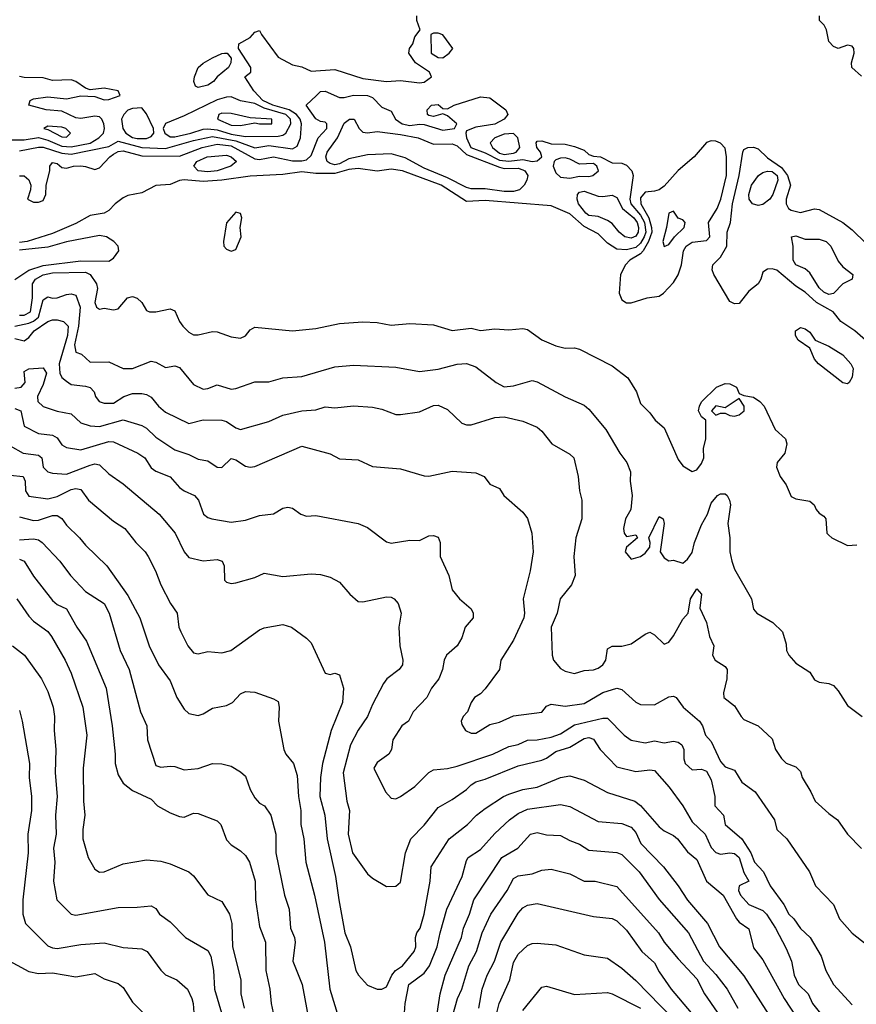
# Model space of a CAD drawing. Header units: metres. Extents: x -46681 to -43747, y -240911 to -237677.
# Tile 395 of 656: x -44111 to -44022, y -240660 to -240555. Entities that reach past the tile are written whole.
import ezdxf

# ---------------------------------------------------------------- set-up
doc = ezdxf.new("R2010")
doc.units = ezdxf.units.M
doc.layers.add('CONTOUR_INDEX', color=1, linetype='Continuous')
doc.layers.add('CONTOUR_INTER', color=3, linetype='Continuous')

msp = doc.modelspace()

# ---------------------------------------------------------------- linework, layer by layer
at = {"layer": 'CONTOUR_INDEX'}
for points, elevation in [([(-44021.6, -240561.46), (-44022.64, -240560.52), (-44022.67, -240560.02), (-44022.39, -240559.02), (-44022.41, -240558.52), (-44022.6, -240558.26), (-44023.1, -240558.14), (-44024.1, -240558.52), (-44024.6, -240558.31), (-44025.1, -240557.77), (-44025.34, -240556.52), (-44025.59, -240556.02), (-44026.06, -240555.52), (-44026.07, -240555.02)], 80), ([(-44079.53, -240563.52), (-44079.1, -240563.09), (-44078.6, -240563.03), (-44077.1, -240563.71), (-44076.6, -240563.72), (-44075.6, -240563.47), (-44074.1, -240563.51), (-44073.6, -240563.73), (-44072.6, -240564.74), (-44071.6, -240565.17), (-44071.13, -240566.02), (-44070.44, -240566.52), (-44069.6, -240566.71), (-44068.6, -240566.55), (-44068.1, -240566.59), (-44066.1, -240567.18), (-44064.88, -240567.02), (-44064.62, -240566.52), (-44065.6, -240565.66), (-44066.1, -240565.44), (-44067.1, -240565.72), (-44067.6, -240565.64), (-44067.74, -240565.52), (-44067.77, -240565.02), (-44067.3, -240564.52), (-44066.6, -240564.45), (-44066.1, -240564.87), (-44065.6, -240564.92), (-44064.92, -240564.52), (-44062.1, -240563.64), (-44061.1, -240563.76), (-44059.42, -240565.02), (-44059.19, -240565.52), (-44059.58, -240566.02), (-44060.6, -240566.54), (-44062.6, -240566.86), (-44063.6, -240567.27), (-44063.68, -240567.52), (-44063.61, -240568.02), (-44063.14, -240569.02), (-44061.6, -240569.6), (-44060.1, -240570.39), (-44059.1, -240570.5), (-44057.6, -240570.31), (-44056.6, -240570.52), (-44056.1, -240570.45), (-44055.58, -240570.02), (-44055.73, -240569.52), (-44056.12, -240569.02), (-44056.19, -240568.52), (-44056.1, -240568.37), (-44055.6, -240568.33), (-44054.6, -240568.64), (-44053.1, -240568.69), (-44052.1, -240568.92), (-44051.1, -240569.33), (-44050.6, -240569.79), (-44050.1, -240569.97), (-44049.36, -240570.02), (-44048.1, -240570.66), (-44047.1, -240570.69), (-44046.6, -240570.91), (-44046.03, -240571.52), (-44045.88, -240572.02), (-44046.22, -240574.52), (-44046.14, -240575.02), (-44045.1, -240576.23), (-44044.67, -240577.02), (-44044.55, -240578.02), (-44044.71, -240578.52), (-44045.1, -240579.21), (-44045.6, -240579.65), (-44046.6, -240579.9), (-44047.6, -240579.85), (-44048.6, -240579.22), (-44049.6, -240578.2), (-44051.1, -240577.44), (-44052.6, -240576.08), (-44054.6, -240575.25), (-44061.6, -240574.68), (-44063.6, -240574.79), (-44066.29, -240573.02), (-44070.39, -240571.52), (-44071.6, -240571.35), (-44073.1, -240571.56), (-44075.1, -240571.26), (-44076.1, -240571.37), (-44077.6, -240571.8), (-44079.6, -240571.79), (-44081.1, -240571.63), (-44083.1, -240571.89), (-44086.6, -240572.07), (-44089.6, -240572.52), (-44091.6, -240572.63), (-44093.6, -240572.47), (-44094.1, -240572.55), (-44095.1, -240572.97), (-44096.6, -240573.07), (-44098.1, -240573.85), (-44099.6, -240574.14), (-44100.1, -240574.38), (-44100.93, -240575.02), (-44101.6, -240575.74), (-44102.1, -240576.03), (-44103.6, -240576.26), (-44105.1, -240577.1), (-44107.6, -240578.19), (-44110.29, -240579.02), (-44111.1, -240579.12)], 80), ([(-44111.1, -240572.03), (-44110.6, -240572.04), (-44110.1, -240572.48), (-44109.9, -240573.02), (-44109.92, -240573.52), (-44110.24, -240574.52), (-44109.6, -240574.83), (-44109.1, -240574.85), (-44108.6, -240574.67), (-44108.29, -240574.02), (-44108.27, -240573.02), (-44107.87, -240571.52), (-44107.88, -240571.02), (-44107.6, -240570.63), (-44107.1, -240570.73), (-44106.6, -240571.15), (-44106.1, -240571.22), (-44105.38, -240571.02), (-44104.6, -240570.99), (-44104.1, -240571.04), (-44103.1, -240571.37), (-44102.6, -240571.18), (-44101.49, -240570.02), (-44101.1, -240569.75), (-44100.6, -240569.46), (-44100.1, -240569.38), (-44098.1, -240569.93), (-44094.1, -240569.95), (-44091.7, -240569.02), (-44090.1, -240568.69), (-44088.6, -240568.85), (-44086.1, -240570.23), (-44085.6, -240570.32), (-44084.1, -240570.01), (-44082.1, -240570.45), (-44081.1, -240570.46), (-44080.6, -240570.33), (-44080.1, -240569.89), (-44079.35, -240568.02), (-44078.44, -240567.02), (-44078.43, -240566.52), (-44078.6, -240566.35), (-44079.1, -240566.27), (-44079.6, -240565.98), (-44080.63, -240564.52), (-44079.53, -240563.52)], 80), ([(-44021.19, -240589.52), (-44022.31, -240588.52), (-44023.8, -240587.52), (-44024.61, -240586.52), (-44026.38, -240585.52), (-44027.6, -240584.4), (-44028.6, -240583.78), (-44030.6, -240582.08), (-44031.1, -240581.93), (-44031.6, -240581.95), (-44032.1, -240582.27), (-44032.3, -240583.02), (-44032.58, -240583.52), (-44033.6, -240584.3), (-44034.6, -240585.6), (-44035.1, -240585.66), (-44035.6, -240585.4), (-44037.29, -240582.52), (-44037.47, -240582.02), (-44037.42, -240581.52), (-44036.6, -240580.7), (-44035.93, -240579.52), (-44035.89, -240578.02), (-44035.53, -240577.02), (-44035.31, -240575.02), (-44034.6, -240572.02), (-44034.23, -240569.52), (-44034.1, -240569.26), (-44033.7, -240569.02), (-44033.1, -240569.01), (-44032.6, -240569.17), (-44031.6, -240570.14), (-44030.1, -240571.16), (-44029.48, -240572.02), (-44029.15, -240573.02), (-44029.61, -240574.52), (-44029.63, -240575.02), (-44029.36, -240575.52), (-44029.1, -240575.7), (-44028.1, -240575.93), (-44026.6, -240575.54), (-44026.1, -240575.63), (-44023.6, -240576.99), (-44022.6, -240577.77), (-44021.1, -240579.24)], 80), ([(-44054.1, -240570.35), (-44054.28, -240570.52), (-44054.39, -240571.02), (-44054.1, -240571.74), (-44053.6, -240572.18), (-44052.6, -240572.3), (-44051.6, -240572.09), (-44050.6, -240572.11), (-44050.15, -240572.02), (-44049.55, -240571.52), (-44049.73, -240571.02), (-44050.1, -240570.73), (-44051.6, -240570.81), (-44052.6, -240570.26), (-44053.1, -240570.14), (-44053.6, -240570.16), (-44054.1, -240570.35)], 80), ([(-44111.1, -240586.87), (-44110.6, -240586.87), (-44109.95, -240586.52), (-44109.71, -240585.02), (-44109.72, -240583.52), (-44109.42, -240583.02), (-44108.6, -240582.58), (-44107.6, -240582.37), (-44104.1, -240582.28), (-44103.6, -240582.52), (-44102.91, -240583.52), (-44102.83, -240584.02), (-44103.08, -240585.52), (-44102.91, -240586.02), (-44102.6, -240586.23), (-44102.1, -240586.13), (-44101.1, -240586.3), (-44100.6, -240586.2), (-44099.62, -240585.02), (-44099.1, -240584.89), (-44098.6, -240585.06), (-44098.11, -240585.52), (-44097.6, -240586.35), (-44097.27, -240586.52), (-44096.6, -240586.52), (-44095.1, -240586.2), (-44094.6, -240586.38), (-44094.1, -240587.52), (-44093.75, -240588.02), (-44093.1, -240588.66), (-44092.6, -240588.94), (-44092.1, -240588.96), (-44090.6, -240588.59), (-44090.1, -240588.64), (-44088.6, -240589.16), (-44087.6, -240589.31), (-44087.1, -240589.06), (-44086.6, -240588.4), (-44086.1, -240588.12), (-44082.1, -240588.51), (-44079.6, -240588.28), (-44077.1, -240587.75), (-44074.6, -240587.58), (-44073.1, -240587.64), (-44071.6, -240587.91), (-44069.6, -240587.74), (-44067.1, -240587.9), (-44065.1, -240588.49), (-44063.1, -240588.25), (-44062.1, -240588.48), (-44060.6, -240588.32), (-44059.1, -240588.4), (-44057.6, -240588.27), (-44057.1, -240588.37), (-44055.6, -240589.49), (-44054.1, -240590.12), (-44053.1, -240590.37), (-44052.1, -240590.34), (-44051.6, -240590.47), (-44048.1, -240592.23), (-44046.43, -240593.52), (-44045.54, -240595.02), (-44045.1, -240596.23), (-44044.1, -240597.25), (-44043.54, -240598.02), (-44042.6, -240598.83), (-44041.1, -240602.2), (-44040.6, -240602.88), (-44039.6, -240603.46), (-44039.1, -240603.31), (-44038.6, -240602.63), (-44038.37, -240602.02), (-44038.4, -240601.02), (-44038.16, -240600.02), (-44038.15, -240598.02), (-44038.6, -240597.66), (-44038.93, -240597.02), (-44038.84, -240596.52), (-44038.6, -240596.07), (-44037.03, -240594.52), (-44036.1, -240594.13), (-44035.6, -240594.16), (-44034.9, -240594.52), (-44034.6, -240595.19), (-44034.1, -240595.41), (-44033.1, -240595.57), (-44032.42, -240596.02), (-44031.97, -240596.52), (-44030.8, -240599.02), (-44029.69, -240600.02), (-44029.55, -240600.52), (-44029.75, -240601.52), (-44030.59, -240602.52), (-44030.64, -240603.02), (-44030.24, -240604.02), (-44029.6, -240604.89), (-44029.1, -240606.14), (-44028.6, -240606.4), (-44027.1, -240606.64), (-44026.64, -240607.02), (-44026.43, -240607.52), (-44026.1, -240607.92), (-44025.6, -240608.24), (-44025.41, -240608.52), (-44025.28, -240610.02), (-44025.1, -240610.24), (-44024.75, -240610.52), (-44023.1, -240611.33), (-44022.1, -240611.29)], 80), ([(-44028.61, -240588.52), (-44028.1, -240588.18), (-44027.6, -240588.3), (-44027.1, -240588.66), (-44026.53, -240589.52), (-44025.1, -240590.17), (-44023.6, -240591.08), (-44022.73, -240592.02), (-44022.5, -240592.52), (-44022.6, -240593.45), (-44022.93, -240594.02), (-44023.1, -240594.16), (-44023.6, -240594.05), (-44026.17, -240592.02), (-44026.59, -240591.52), (-44027.1, -240590.37), (-44028.35, -240589.52), (-44028.64, -240589.02), (-44028.61, -240588.52)], 80), ([(-44034.6, -240595.73), (-44036.1, -240596.71), (-44037.1, -240596.5), (-44037.57, -240597.02), (-44037.1, -240597.49), (-44036.6, -240597.27), (-44036.1, -240597.26), (-44035.6, -240597.53), (-44035.1, -240597.58), (-44034.6, -240597.45), (-44034.08, -240597.02), (-44034.09, -240596.52), (-44034.6, -240595.73)], 80), ([(-44112.1, -240600.76), (-44110.71, -240601.52), (-44109.1, -240601.75), (-44108.72, -240602.02), (-44108.6, -240603.03), (-44108.11, -240603.52), (-44107.6, -240603.66), (-44106.1, -240603.77), (-44103.6, -240602.79), (-44103.1, -240602.67), (-44102.6, -240602.78), (-44101.6, -240603.74), (-44100.1, -240604.8), (-44096.25, -240608.02), (-44094.57, -240610.02), (-44093.6, -240612.02), (-44093.1, -240612.63), (-44091.6, -240612.97), (-44090.1, -240612.83), (-44089.58, -240613.02), (-44089.35, -240613.52), (-44089.33, -240615.02), (-44089.1, -240615.23), (-44088.6, -240615.38), (-44088.1, -240615.33), (-44086.1, -240614.74), (-44085.1, -240614.29), (-44083.1, -240614.65), (-44080.1, -240614.34), (-44079.1, -240614.42), (-44078.1, -240614.72), (-44077.1, -240615.25), (-44075.98, -240616.52), (-44075.1, -240617.29), (-44074.6, -240617.33), (-44072.1, -240616.81), (-44071.6, -240616.84), (-44071.28, -240617.02), (-44070.85, -240617.52), (-44070.54, -240618.52), (-44070.77, -240620.02), (-44070.68, -240622.02), (-44070.35, -240623.52), (-44070.39, -240624.02), (-44070.75, -240624.52), (-44072.05, -240625.52), (-44072.4, -240626.02), (-44073.6, -240628.24), (-44074.1, -240629.52), (-44075.1, -240630.96), (-44075.92, -240632.52), (-44076.69, -240635.52), (-44076.3, -240638.52), (-44076.02, -240639.52), (-44076.18, -240642.02), (-44075.71, -240644.02), (-44074.1, -240646.25), (-44073.6, -240646.7), (-44072.1, -240647.61), (-44071.1, -240647.55), (-44070.6, -240647.14), (-44070.07, -240644.02), (-44069.5, -240642.52), (-44068.1, -240641.06), (-44066.6, -240639.2), (-44065.1, -240638.36), (-44063.6, -240637.28), (-44063.1, -240636.77), (-44062.6, -240636.46), (-44061.6, -240636.2), (-44058.1, -240634.77), (-44055.6, -240634.17), (-44055.1, -240633.96), (-44054.1, -240633.25), (-44052.6, -240632.8), (-44051.1, -240631.87), (-44050.6, -240631.77), (-44050.1, -240631.95), (-44049.4, -240633.02), (-44047.6, -240634.87), (-44045.6, -240635.38), (-44044.1, -240635.2), (-44043.6, -240635.27), (-44042.04, -240637.02), (-44040.61, -240639.02), (-44039.6, -240640.73), (-44038.21, -240642.02), (-44037.6, -240643.44), (-44037.1, -240643.99), (-44036.6, -240644.15), (-44035.6, -240644.03), (-44035.1, -240644.09), (-44034.61, -240644.52), (-44034.1, -240646.11), (-44033.6, -240647.02), (-44034.63, -240647.52), (-44034.68, -240648.02), (-44034.47, -240648.52), (-44033.6, -240649.51), (-44032.1, -240650.13), (-44031.72, -240650.52), (-44030.74, -240652.02), (-44029.6, -240654.19), (-44029.06, -240655.52), (-44028.77, -240657.02), (-44028.29, -240658.02), (-44027.27, -240659.02), (-44026.82, -240660.02), (-44024.6, -240662.84)], 85), ([(-44111.39, -240617.02), (-44110.1, -240618.86), (-44109.6, -240619.39), (-44108.1, -240620.5), (-44107.7, -240621.02), (-44106.26, -240623.52), (-44105.6, -240624.92), (-44104.37, -240628.52), (-44103.95, -240631.52), (-44104.32, -240635.02), (-44104.3, -240638.52), (-44104.16, -240640.02), (-44104.38, -240641.52), (-44104.39, -240642.52), (-44103.8, -240644.52), (-44103.1, -240645.74), (-44102.6, -240646.07), (-44102.1, -240646.02), (-44100.1, -240645.2), (-44097.6, -240644.77), (-44096.1, -240644.89), (-44095.1, -240645.17), (-44093.11, -240646.02), (-44092.6, -240646.45), (-44091.1, -240648.49), (-44089.6, -240649.18), (-44088.79, -240650.52), (-44088.53, -240651.52), (-44088.46, -240654.02), (-44087.57, -240657.52), (-44087.59, -240659.02), (-44087.24, -240660.52)], 90), ([(-44062.29, -240660.52), (-44061.94, -240658.52), (-44061.41, -240657.02), (-44060.62, -240655.52), (-44059.94, -240653.52), (-44058.1, -240650.43), (-44057.6, -240649.88), (-44057.1, -240649.57), (-44056.1, -240649.42), (-44050.1, -240650.8), (-44048.1, -240651), (-44047.6, -240651.25), (-44046.6, -240652.23), (-44044.95, -240654.52), (-44043.6, -240655.7), (-44043.1, -240656.67), (-44041.85, -240658.52), (-44039.72, -240661.02)], 90)]:
    msp.add_lwpolyline(points, dxfattribs=dict(at, elevation=elevation))
at = {"layer": 'CONTOUR_INTER'}
for points, elevation in [([(-44111.1, -240569.4), (-44109.1, -240568.99), (-44108.6, -240569.01), (-44106.6, -240569.62), (-44105.6, -240569.75), (-44101.6, -240568.94), (-44100.6, -240568.37), (-44098.1, -240569.03), (-44095.6, -240569.13), (-44092.6, -240568.29), (-44090.6, -240567.88), (-44088.1, -240568.32), (-44086.1, -240569.08), (-44084.6, -240568.83), (-44082.1, -240569.19), (-44081.6, -240568.89), (-44081.25, -240568.02), (-44081.14, -240566.52), (-44081.29, -240566.02), (-44081.66, -240565.52), (-44082.44, -240565.02), (-44084.19, -240564.52), (-44085.25, -240564.02), (-44086.2, -240563.02), (-44087.16, -240561.52), (-44086.51, -240561.02), (-44086.53, -240560.52), (-44087.81, -240558.52), (-44087.79, -240558.02), (-44086.6, -240557.34), (-44086.1, -240556.76), (-44085.6, -240556.6), (-44085.4, -240557.02), (-44083.6, -240559.43), (-44082.1, -240560.25), (-44081.1, -240560.46), (-44080.1, -240560.91), (-44077.6, -240560.73), (-44074.6, -240561.71), (-44072.1, -240562.01), (-44070.6, -240561.9), (-44068.6, -240562.14), (-44068.1, -240562.09), (-44067.32, -240561.52), (-44067.52, -240561.02), (-44069.03, -240560.02), (-44069.72, -240559.02), (-44069.66, -240558.52), (-44069.31, -240558.02), (-44069.1, -240557.28), (-44068.52, -240556.52), (-44068.88, -240555.52), (-44068.87, -240555.02)], 79), ([(-44067.1, -240556.89), (-44067.4, -240557.02), (-44067.36, -240559.02), (-44066.6, -240559.46), (-44066.1, -240559.51), (-44065.44, -240559.02), (-44065.04, -240558.52), (-44066.1, -240557.04), (-44066.6, -240556.87), (-44067.1, -240556.89)], 79), ([(-44089.3, -240559.02), (-44089.02, -240559.02), (-44088.62, -240559.52), (-44088.66, -240560.02), (-44088.88, -240560.52), (-44090.1, -240561.51), (-44090.5, -240562.02), (-44091.1, -240562.39), (-44092.1, -240562.64), (-44092.39, -240562.52), (-44092.57, -240562.02), (-44092.51, -240561.52), (-44092.1, -240560.52), (-44091.6, -240560.07), (-44090.6, -240559.5), (-44089.6, -240559.04), (-44089.3, -240559.02)], 79), ([(-44112.1, -240568.23), (-44110.6, -240568.22), (-44109.1, -240567.98), (-44108.1, -240568.24), (-44106.6, -240568.9), (-44105.6, -240568.95), (-44103.6, -240568.56), (-44102.66, -240568.02), (-44102.16, -240567.52), (-44102.08, -240567.02), (-44102.13, -240566.52), (-44102.37, -240566.02), (-44102.6, -240565.78), (-44103.1, -240565.7), (-44104.6, -240565.96), (-44105.1, -240565.87), (-44106.6, -240565.17), (-44108.26, -240565.02), (-44110.13, -240564.52), (-44109.98, -240564.02), (-44109.6, -240563.86), (-44108.1, -240563.63), (-44106.1, -240563.85), (-44104.6, -240563.53), (-44103.1, -240563.6), (-44102.1, -240563.95), (-44101.6, -240563.94), (-44100.41, -240563.52), (-44100.6, -240563), (-44102.1, -240562.74), (-44103.6, -240562.89), (-44104.1, -240562.74), (-44105.1, -240562.01), (-44105.6, -240561.84), (-44107.6, -240561.9), (-44108.6, -240561.62), (-44110.6, -240561.58), (-44111.1, -240561.47)], 78), ([(-44090.1, -240563.97), (-44093.6, -240565.67), (-44095.6, -240566.47), (-44095.84, -240567.02), (-44095.67, -240567.52), (-44095.1, -240567.89), (-44094.6, -240567.89), (-44092.88, -240567.52), (-44091.6, -240567.08), (-44091.1, -240567.06), (-44090.1, -240567.15), (-44088.6, -240567.6), (-44087.1, -240567.86), (-44083.6, -240567.82), (-44083.1, -240567.73), (-44082.78, -240567.52), (-44082.27, -240566.52), (-44082.29, -240566.02), (-44082.78, -240565.52), (-44085.1, -240564.85), (-44086.1, -240564.34), (-44087.6, -240564.07), (-44088.6, -240563.65), (-44089.1, -240563.67), (-44090.1, -240563.97)], 78), ([(-44099.1, -240564.88), (-44099.6, -240565.07), (-44100.03, -240565.52), (-44100.25, -240566.02), (-44100.13, -240567.02), (-44099.82, -240567.52), (-44099.1, -240567.96), (-44098.6, -240568.07), (-44097.6, -240568.06), (-44097.1, -240567.87), (-44096.82, -240567.52), (-44096.85, -240567.02), (-44097.6, -240565.47), (-44098.1, -240564.83), (-44099.1, -240564.88)], 78), ([(-44089.6, -240565.39), (-44089.92, -240565.52), (-44090.07, -240566.02), (-44088.6, -240566.65), (-44087.6, -240566.7), (-44086.1, -240566.42), (-44085.6, -240566.53), (-44084.27, -240566.52), (-44084.3, -240566.02), (-44086.6, -240565.87), (-44088.6, -240565.41), (-44089.6, -240565.39)], 77), ([(-44076.02, -240566.02), (-44075.54, -240566.02), (-44075.01, -240567.02), (-44074.6, -240567.39), (-44074.1, -240567.48), (-44073.1, -240567.32), (-44070.6, -240567.66), (-44068.73, -240568.02), (-44067.1, -240568.68), (-44065.1, -240568.63), (-44064.6, -240568.84), (-44063.6, -240569.77), (-44060.1, -240571.14), (-44059.6, -240571.27), (-44058.1, -240571.24), (-44057.6, -240571.41), (-44057.38, -240571.52), (-44057.09, -240572.02), (-44057.19, -240572.52), (-44057.45, -240573.02), (-44057.95, -240573.52), (-44058.6, -240573.7), (-44059.6, -240573.71), (-44061.6, -240573.42), (-44063.1, -240573.41), (-44063.6, -240573.28), (-44065.6, -240572.27), (-44068.1, -240571.24), (-44070.1, -240570.12), (-44071.6, -240569.7), (-44074.1, -240569.82), (-44076.1, -240570.23), (-44077.1, -240570.78), (-44077.6, -240570.87), (-44078.1, -240570.74), (-44078.42, -240570.52), (-44078.55, -240570.02), (-44078.39, -240569.52), (-44077.3, -240568.02), (-44076.6, -240566.44), (-44076.02, -240566.02)], 81), ([(-44108.1, -240566.78), (-44108.52, -240567.02), (-44108.1, -240567.11), (-44106.6, -240567.91), (-44106.1, -240567.93), (-44105.7, -240567.52), (-44106.17, -240567.02), (-44106.6, -240566.86), (-44108.1, -240566.78)], 77), ([(-44060.6, -240568.01), (-44061.07, -240568.52), (-44060.84, -240569.02), (-44060.1, -240569.64), (-44059.6, -240569.78), (-44058.6, -240569.62), (-44058.32, -240569.52), (-44057.92, -240569.02), (-44058.14, -240568.02), (-44058.6, -240567.56), (-44059.6, -240567.62), (-44060.6, -240568.01)], 79), ([(-44038.1, -240568.5), (-44039.4, -240570.02), (-44041.1, -240571.46), (-44042.6, -240573.14), (-44043.1, -240573.53), (-44043.6, -240573.69), (-44044.6, -240573.77), (-44045.1, -240574.4), (-44045.07, -240575.02), (-44044.21, -240576.52), (-44043.92, -240577.52), (-44043.9, -240578.02), (-44044.25, -240579.02), (-44044.81, -240580.02), (-44045.1, -240580.32), (-44046.23, -240581.02), (-44046.69, -240581.52), (-44047.22, -240582.52), (-44047.38, -240584.52), (-44047.1, -240585.21), (-44046.6, -240585.53), (-44046.1, -240585.56), (-44044.39, -240585.02), (-44043.1, -240584.83), (-44042.67, -240584.52), (-44041.6, -240583.37), (-44041.1, -240582.56), (-44040.74, -240581.52), (-44040.54, -240580.02), (-44040.23, -240579.52), (-44039.6, -240579.11), (-44038.1, -240578.92), (-44037.73, -240578.52), (-44037.88, -240577.02), (-44036.94, -240575.52), (-44036.55, -240574.52), (-44035.97, -240572.02), (-44035.95, -240570.02), (-44036.1, -240569.09), (-44036.6, -240568.56), (-44037.1, -240568.36), (-44037.6, -240568.33), (-44038.1, -240568.5)], 79), ([(-44091.15, -240570.02), (-44089.1, -240569.84), (-44088.6, -240570.02), (-44088.05, -240570.52), (-44088.65, -240571.02), (-44090.1, -240571.52), (-44091.1, -240571.61), (-44092.11, -240571.52), (-44092.58, -240571.02), (-44092.24, -240570.52), (-44091.15, -240570.02)], 81), ([(-44032.56, -240572.02), (-44032.1, -240571.7), (-44031.6, -240571.55), (-44031.1, -240571.6), (-44030.57, -240572.02), (-44030.51, -240572.52), (-44031.02, -240574.02), (-44031.34, -240574.52), (-44032.1, -240575.1), (-44032.6, -240575.2), (-44033.21, -240575.02), (-44033.54, -240574.52), (-44033.57, -240574.02), (-44033.29, -240573.02), (-44032.56, -240572.02)], 81), ([(-44051.8, -240574.02), (-44051.6, -240573.78), (-44051.1, -240573.67), (-44049.6, -240574.2), (-44049.1, -240574.25), (-44048.1, -240574.1), (-44047.6, -240574.34), (-44047.01, -240575.52), (-44045.82, -240576.52), (-44045.45, -240577.02), (-44045.31, -240577.52), (-44045.36, -240578.02), (-44045.6, -240578.47), (-44046.1, -240578.67), (-44046.77, -240578.52), (-44047.38, -240578.02), (-44048.1, -240577.12), (-44048.6, -240576.8), (-44049.6, -240576.37), (-44050.6, -240576.25), (-44050.92, -240576.02), (-44051.69, -240575.02), (-44051.83, -240574.52), (-44051.8, -240574.02)], 81), ([(-44041.6, -240575.79), (-44042.1, -240576.03), (-44042.32, -240577.52), (-44042.71, -240579.02), (-44042.6, -240579.57), (-44042.1, -240579.34), (-44041.5, -240578.52), (-44040.47, -240577.52), (-44040.36, -240577.02), (-44040.6, -240576.71), (-44041.1, -240576.53), (-44041.6, -240575.79)], 78), ([(-44088.1, -240575.89), (-44089.1, -240577.04), (-44089.43, -240579.02), (-44089.38, -240579.52), (-44089.1, -240579.85), (-44088.6, -240580.06), (-44088.1, -240579.88), (-44087.56, -240578.52), (-44087.65, -240577.52), (-44087.48, -240576.52), (-44087.6, -240576.04), (-44088.1, -240575.89)], 79), ([(-44111.6, -240583.05), (-44110.1, -240582.09), (-44108.6, -240581.59), (-44104.6, -240581.07), (-44101.6, -240581.12), (-44101.1, -240580.79), (-44100.55, -240580.02), (-44100.63, -240579.52), (-44101.09, -240579.02), (-44101.84, -240578.52), (-44102.6, -240578.38), (-44106.1, -240579.06), (-44108.1, -240579.62), (-44111.1, -240579.93)], 79), ([(-44029.06, -240578.52), (-44028.6, -240578.43), (-44027.6, -240578.78), (-44026.1, -240578.79), (-44025.38, -240579.02), (-44024.88, -240579.52), (-44024.1, -240581.13), (-44023.6, -240581.73), (-44022.54, -240582.52), (-44022.62, -240583.02), (-44023.6, -240583.53), (-44024.6, -240584.57), (-44025.1, -240584.67), (-44025.6, -240584.42), (-44026.1, -240583.95), (-44027.1, -240582.36), (-44027.6, -240581.93), (-44028.6, -240581.52), (-44028.86, -240581.02), (-44028.87, -240579.52), (-44029.06, -240578.52)], 81), ([(-44111.6, -240588.03), (-44110.1, -240587.69), (-44109.6, -240587.5), (-44109.1, -240587.08), (-44108.6, -240585.24), (-44108.1, -240584.92), (-44107.6, -240585.06), (-44107.1, -240585.02), (-44106.1, -240584.65), (-44105.6, -240584.6), (-44105.1, -240584.72), (-44104.66, -240586.02), (-44104.82, -240588.02), (-44105.26, -240590.02), (-44105.1, -240590.78), (-44104.53, -240591.02), (-44103.6, -240591.84), (-44101.6, -240591.82), (-44100.09, -240592.52), (-44099.1, -240592.54), (-44097.1, -240591.75), (-44096.6, -240591.85), (-44095.6, -240592.43), (-44094.6, -240592.25), (-44094.1, -240592.41), (-44092.6, -240594.22), (-44091.6, -240594.71), (-44091.1, -240594.65), (-44090.1, -240594.25), (-44088.6, -240594.72), (-44088.1, -240594.67), (-44086.1, -240593.93), (-44084.6, -240593.96), (-44083.1, -240593.53), (-44081.1, -240593.38), (-44077.6, -240592.34), (-44075.6, -240592.19), (-44071.1, -240592.38), (-44068.6, -240592.83), (-44066.6, -240592.6), (-44064.6, -240592.05), (-44063.6, -240591.99), (-44062.6, -240592.35), (-44060.44, -240594.02), (-44059.6, -240594.46), (-44058.6, -240594.38), (-44056.6, -240593.81), (-44056.1, -240593.96), (-44053.1, -240595.54), (-44051.1, -240596.43), (-44050.6, -240596.86), (-44048.77, -240599.02), (-44047.31, -240601.52), (-44046.57, -240602.52), (-44046.15, -240603.52), (-44046.19, -240604.52), (-44045.98, -240606.02), (-44046.11, -240607.52), (-44046.68, -240608.52), (-44046.92, -240609.52), (-44046.85, -240610.02), (-44046.6, -240610.38), (-44045.6, -240610.22), (-44045.41, -240610.52), (-44046.59, -240611.52), (-44046.72, -240612.02), (-44046.1, -240612.78), (-44045.1, -240612.52), (-44044.6, -240612.17), (-44044.12, -240611.52), (-44044.08, -240611.02), (-44044.22, -240610.52), (-44043.1, -240608.25), (-44042.69, -240608.52), (-44042.6, -240609.02), (-44043, -240612.02), (-44042.6, -240612.67), (-44042.1, -240612.97), (-44041.6, -240612.91), (-44040.6, -240613.21), (-44040.1, -240612.81), (-44039.6, -240612.1), (-44039.37, -240611.02), (-44038.6, -240609.13), (-44037.97, -240608.02), (-44037.6, -240606.86), (-44036.9, -240606.02), (-44036.6, -240605.84), (-44036.1, -240605.86), (-44035.88, -240606.02), (-44035.64, -240606.52), (-44035.55, -240607.02), (-44035.82, -240609.02), (-44035.62, -240610.52), (-44035.61, -240612.02), (-44035.41, -240613.02), (-44035.1, -240613.86), (-44033.3, -240617.02), (-44033.1, -240618.13), (-44032.75, -240618.52), (-44031.03, -240619.52), (-44030.01, -240620.52), (-44029.6, -240621.84), (-44029.58, -240622.52), (-44029.34, -240623.02), (-44028.6, -240623.87), (-44027.1, -240624.81), (-44026.6, -240625.64), (-44026.1, -240625.88), (-44025.1, -240626.02), (-44024.6, -240626.24), (-44024.1, -240626.79), (-44023.1, -240628.37), (-44021.54, -240629.52)], 81), ([(-44111.6, -240589.32), (-44110.6, -240589.6), (-44110.1, -240589.24), (-44109.56, -240588.52), (-44108.1, -240587.54), (-44107.6, -240587.37), (-44107.1, -240587.37), (-44106.44, -240587.52), (-44105.93, -240588.02), (-44106.01, -240589.02), (-44106.89, -240592.02), (-44106.8, -240593.02), (-44106.6, -240593.47), (-44106.1, -240593.87), (-44105.6, -240594.23), (-44104.1, -240594.39), (-44103.6, -240594.56), (-44103.17, -240595.02), (-44103.03, -240595.52), (-44102.63, -240596.02), (-44102.1, -240596.22), (-44101.1, -240596.21), (-44100.01, -240595.52), (-44099.1, -240595.2), (-44098.1, -240595.18), (-44097.6, -240595.29), (-44097.1, -240595.58), (-44096.33, -240596.52), (-44095.6, -240597.16), (-44093.1, -240598.37), (-44091.6, -240598), (-44089.6, -240598.02), (-44089.1, -240598.17), (-44088.1, -240598.84), (-44087.6, -240599.02), (-44084.6, -240598.15), (-44083.1, -240597.48), (-44081.1, -240597.01), (-44079.6, -240596.91), (-44078.6, -240596.61), (-44077.6, -240596.72), (-44075.6, -240596.49), (-44073.6, -240596.65), (-44072.6, -240596.86), (-44071.1, -240597.42), (-44070.6, -240597.42), (-44068.6, -240597.12), (-44067.1, -240596.47), (-44066.6, -240596.42), (-44065.6, -240596.89), (-44064.1, -240598.34), (-44063.6, -240598.52), (-44063.1, -240598.51), (-44060.6, -240597.73), (-44059.6, -240597.66), (-44057.6, -240598.11), (-44056.1, -240598.77), (-44055.6, -240599.19), (-44054.51, -240600.52), (-44052.6, -240601.63), (-44052.2, -240602.02), (-44051.72, -240604.02), (-44051.59, -240605.52), (-44051.34, -240606.52), (-44051.34, -240608.52), (-44051.96, -240610.52), (-44052.18, -240612.52), (-44052.04, -240614.52), (-44052.44, -240615.52), (-44053.63, -240617.02), (-44053.94, -240618.52), (-44054.6, -240620.02), (-44054.49, -240623.02), (-44054.35, -240623.52), (-44053.6, -240624.42), (-44053.1, -240624.71), (-44052.1, -240624.94), (-44051.1, -240624.62), (-44050.1, -240624.56), (-44049.6, -240624.39), (-44049.09, -240624.02), (-44048.77, -240623.52), (-44048.6, -240622.33), (-44048.1, -240622.06), (-44047.1, -240622.04), (-44046.1, -240621.79), (-44044.6, -240620.76), (-44044.1, -240620.56), (-44043.6, -240620.85), (-44042.6, -240621.84), (-44042.1, -240621.61), (-44041.6, -240620.96), (-44040.6, -240619.17), (-44040.04, -240618.52), (-44039.79, -240617.02), (-44039.1, -240615.95), (-44038.6, -240616.51), (-44038.8, -240618.02), (-44038.07, -240619.52), (-44037.77, -240621.02), (-44037.31, -240622.02), (-44037.46, -240623.02), (-44037.15, -240623.52), (-44036.1, -240624.19), (-44035.9, -240624.52), (-44035.91, -240625.52), (-44036.28, -240627.02), (-44036.26, -240627.52), (-44035.1, -240628.4), (-44034.41, -240629.52), (-44034.1, -240629.83), (-44032.58, -240630.52), (-44031.1, -240631.91), (-44030.74, -240633.02), (-44030.1, -240633.98), (-44029.6, -240634.5), (-44028.6, -240634.86), (-44028.1, -240635.37), (-44027.93, -240636.02), (-44026.98, -240637.52), (-44026.52, -240638.52), (-44025.1, -240639.84), (-44024.15, -240640.52), (-44023.1, -240642.03), (-44021.6, -240643.54)], 82), ([(-44111.6, -240594.6), (-44110.92, -240594.52), (-44110.49, -240594.02), (-44110.6, -240592.85), (-44110.1, -240592.55), (-44108.6, -240592.44), (-44108.23, -240593.02), (-44108.6, -240594.23), (-44109.18, -240595.52), (-44109.14, -240596.02), (-44108.6, -240596.58), (-44107.1, -240597.08), (-44105.6, -240597.33), (-44104.6, -240598.31), (-44103.6, -240598.61), (-44102.6, -240598.69), (-44100.1, -240597.98), (-44098.1, -240598.57), (-44097.6, -240598.88), (-44096.6, -240599.83), (-44094.6, -240601.16), (-44093.1, -240601.66), (-44092.1, -240602.18), (-44091.1, -240602.36), (-44090.1, -240603.03), (-44089.6, -240603.04), (-44088.6, -240602.11), (-44088.1, -240602.25), (-44087.1, -240602.91), (-44086.6, -240603.02), (-44086.1, -240602.93), (-44081.1, -240600.8), (-44078.1, -240601.61), (-44077.1, -240602.12), (-44075.1, -240602.25), (-44073.6, -240602.95), (-44070.6, -240603.21), (-44068.1, -240603.95), (-44067.6, -240603.96), (-44065.1, -240603.44), (-44062.6, -240603.62), (-44061.73, -240604.02), (-44061.1, -240604.84), (-44060.1, -240605.29), (-44059.61, -240606.02), (-44057.6, -240607.79), (-44057.1, -240608.46), (-44056.64, -240610.02), (-44056.52, -240612.02), (-44056.81, -240614.02), (-44057.58, -240617.02), (-44057.43, -240618.52), (-44057.49, -240619.02), (-44058.6, -240621.41), (-44059.94, -240623.52), (-44060.1, -240624.52), (-44061.6, -240626.57), (-44062.1, -240627.11), (-44062.74, -240627.52), (-44063.09, -240628.02), (-44063.49, -240629.02), (-44063.94, -240629.52), (-44064.15, -240630.02), (-44064.1, -240630.39), (-44063.7, -240631.02), (-44063.1, -240631.3), (-44062.6, -240631.28), (-44061.1, -240630.38), (-44060.1, -240630.12), (-44058.6, -240629.46), (-44055.6, -240629.07), (-44055.1, -240628.41), (-44054.6, -240628.21), (-44053.1, -240628.41), (-44051.1, -240628.14), (-44049.1, -240626.96), (-44047.6, -240626.5), (-44047.1, -240626.64), (-44045.6, -240627.99), (-44045.1, -240628.26), (-44043.6, -240628.28), (-44042.1, -240627.42), (-44041.6, -240627.36), (-44041.31, -240627.52), (-44040.57, -240628.52), (-44038.82, -240630.02), (-44038.51, -240630.52), (-44038.19, -240631.52), (-44037.6, -240632.17), (-44036.6, -240634.31), (-44036.1, -240634.89), (-44035.1, -240635.23), (-44034.33, -240636.52), (-44032.93, -240637.52), (-44030.84, -240640.52), (-44030.6, -240641.54), (-44029.55, -240642.52), (-44027.13, -240646.02), (-44026.49, -240647.52), (-44024.57, -240649.52), (-44023.94, -240651.02), (-44022.6, -240652.56), (-44021.1, -240653.73)], 83), ([(-44111.6, -240596.79), (-44110.96, -240597.02), (-44110.6, -240598.65), (-44109.1, -240599.43), (-44107.6, -240599.61), (-44107.1, -240599.9), (-44106.6, -240600.64), (-44106.1, -240600.94), (-44104.6, -240601.19), (-44101.6, -240600.29), (-44101.1, -240600.31), (-44098.52, -240601.52), (-44097.79, -240602.02), (-44097.1, -240603.09), (-44096.6, -240603.45), (-44095.1, -240604.03), (-44094.1, -240605.19), (-44093.6, -240605.54), (-44092.5, -240606.02), (-44092.08, -240606.52), (-44091.55, -240608.02), (-44091.1, -240608.37), (-44090.66, -240608.52), (-44088.6, -240608.86), (-44087.1, -240608.64), (-44085.6, -240608.17), (-44084.1, -240607.98), (-44083.1, -240607.38), (-44082.6, -240607.28), (-44082.1, -240607.39), (-44081.22, -240608.02), (-44080.6, -240608.24), (-44079.6, -240608.15), (-44075.1, -240608.99), (-44074.1, -240609.43), (-44072.1, -240610.96), (-44071.6, -240611.11), (-44069.6, -240610.78), (-44068.6, -240610.82), (-44067.6, -240610.32), (-44067.1, -240610.27), (-44066.6, -240610.47), (-44066.38, -240611.02), (-44066.4, -240612.52), (-44065.47, -240614.52), (-44065.1, -240616.05), (-44064.34, -240617.02), (-44063.1, -240618.08), (-44062.87, -240618.52), (-44062.89, -240619.02), (-44063.73, -240620.02), (-44064.1, -240621.16), (-44064.57, -240622.02), (-44065.73, -240623.02), (-44065.98, -240623.52), (-44066.15, -240624.52), (-44066.53, -240625.52), (-44067.31, -240626.52), (-44067.81, -240627.52), (-44069.26, -240629.02), (-44069.75, -240630.02), (-44070.46, -240630.52), (-44071.41, -240632.02), (-44071.57, -240633.02), (-44071.85, -240633.52), (-44073.1, -240634.41), (-44073.44, -240635.02), (-44072.2, -240637.52), (-44071.6, -240638.21), (-44071.1, -240638.26), (-44070.6, -240638.02), (-44069.1, -240636.98), (-44067.6, -240635.46), (-44067.1, -240635.2), (-44065.6, -240635.05), (-44064.6, -240634.8), (-44060.78, -240633.52), (-44059.1, -240632.73), (-44058.1, -240632.49), (-44057.1, -240632.03), (-44056.1, -240632.01), (-44054.6, -240631.73), (-44053.6, -240631.35), (-44052.1, -240630.42), (-44049.1, -240629.71), (-44048.6, -240629.7), (-44046.85, -240631.52), (-44046.1, -240632.04), (-44044.6, -240632.31), (-44043.6, -240632.1), (-44042.6, -240632.32), (-44041.6, -240632.14), (-44041.1, -240632.26), (-44040.71, -240632.52), (-44040.49, -240633.02), (-44040.51, -240634.02), (-44040.34, -240634.52), (-44039.6, -240635.18), (-44038.6, -240635.11), (-44038.1, -240635.32), (-44037.6, -240636.26), (-44037.2, -240638.02), (-44037.19, -240639.02), (-44036.28, -240640.02), (-44036.09, -240641.02), (-44034.33, -240642.52), (-44033.38, -240644.02), (-44032.98, -240645.02), (-44032.03, -240646.02), (-44031.31, -240647.52), (-44029.88, -240649.52), (-44029.35, -240650.52), (-44028.81, -240651.02), (-44028.1, -240652.06), (-44027.05, -240653.02), (-44025.9, -240655.02), (-44025.41, -240656.52), (-44024.6, -240658.03), (-44022.6, -240660.18)], 84), ([(-44112.1, -240603.86), (-44110.7, -240604.02), (-44110.49, -240604.52), (-44110.48, -240605.52), (-44110.1, -240606.11), (-44108.1, -240606.4), (-44107.1, -240606.12), (-44105.6, -240605.4), (-44105.1, -240605.27), (-44104.6, -240605.38), (-44103.77, -240606.52), (-44101.1, -240608.75), (-44099.9, -240609.52), (-44098.74, -240611.02), (-44097.73, -240612.02), (-44097.42, -240612.52), (-44096.66, -240614.02), (-44096.1, -240615.52), (-44095.05, -240617.52), (-44094.35, -240618.52), (-44094.17, -240620.02), (-44093.96, -240620.52), (-44093.23, -240622.02), (-44092.6, -240622.76), (-44092.1, -240622.87), (-44091.1, -240622.6), (-44089.6, -240622.74), (-44088.64, -240622.52), (-44085.6, -240620.31), (-44085.1, -240620.08), (-44083.1, -240619.74), (-44082.18, -240620.02), (-44080.6, -240621.18), (-44080.1, -240621.68), (-44078.6, -240624.91), (-44078.1, -240625.05), (-44077.6, -240624.93), (-44077.1, -240625.11), (-44076.66, -240626.52), (-44076.77, -240628.02), (-44077.97, -240631.02), (-44078.9, -240634.52), (-44079.11, -240636.02), (-44079.2, -240638.02), (-44078.66, -240640.02), (-44078.42, -240642.52), (-44077.5, -240646.52), (-44077.18, -240649.02), (-44076.53, -240652.52), (-44075.91, -240654.02), (-44075.34, -240656.52), (-44075.08, -240657.02), (-44074.1, -240658.07), (-44073.1, -240658.52), (-44072.6, -240658.52), (-44072.1, -240658.25), (-44071.53, -240657.02), (-44071.15, -240656.52), (-44070.39, -240656.02), (-44069.15, -240654.52), (-44068.97, -240654.02), (-44069.01, -240653.02), (-44068.89, -240652.52), (-44068.53, -240652.02), (-44068.08, -240650.52), (-44067.46, -240647.02), (-44067.34, -240645.52), (-44065.43, -240642.52), (-44063.49, -240641.02), (-44062.52, -240640.02), (-44061.6, -240639.29), (-44059.66, -240638.02), (-44059.1, -240637.78), (-44057.6, -240637.29), (-44056.1, -240637.02), (-44053.6, -240636.02), (-44052.6, -240635.82), (-44051.1, -240636.29), (-44048.6, -240637.6), (-44045.7, -240638.52), (-44045.1, -240638.99), (-44043.1, -240641.26), (-44042.6, -240641.69), (-44041.6, -240642.16), (-44041.15, -240642.52), (-44040.1, -240643.91), (-44039.1, -240644.73), (-44038.07, -240647.02), (-44036.33, -240648.52), (-44034.91, -240651.02), (-44034.6, -240651.4), (-44033.6, -240652.1), (-44033.1, -240654.11), (-44032.1, -240655.4), (-44029.82, -240659.52), (-44027.22, -240663.52)], 86), ([(-44111.1, -240608.31), (-44109.6, -240608.7), (-44109.1, -240608.65), (-44107.6, -240608.14), (-44107.1, -240608.15), (-44106.6, -240608.48), (-44106.1, -240609.19), (-44104.71, -240610.52), (-44104.1, -240611.32), (-44101.82, -240613.52), (-44099.6, -240616.67), (-44098.3, -240619.02), (-44097.34, -240622.02), (-44096.32, -240624.02), (-44095.1, -240625.73), (-44094.37, -240627.52), (-44093.6, -240628.75), (-44093.1, -240629.22), (-44092.1, -240629.4), (-44091.6, -240629.25), (-44090.6, -240628.65), (-44089.1, -240628.34), (-44088.45, -240628.02), (-44087.6, -240627.12), (-44087.1, -240626.87), (-44086.1, -240626.95), (-44084.1, -240627.64), (-44083.6, -240627.94), (-44083.5, -240628.52), (-44083.57, -240630.02), (-44083.02, -240633.02), (-44082.79, -240633.52), (-44081.98, -240634.52), (-44081.6, -240635.78), (-44081.46, -240638.02), (-44081.22, -240639.52), (-44081.21, -240641.02), (-44080.89, -240642.52), (-44080.67, -240645.02), (-44079.75, -240648.52), (-44078.69, -240653.52), (-44078.11, -240658.52), (-44077.2, -240661.52)], 87), ([(-44111.1, -240610.75), (-44109.6, -240610.62), (-44109.1, -240610.75), (-44108.71, -240611.02), (-44106.81, -240613.02), (-44105.68, -240614.52), (-44104.1, -240616.23), (-44102.11, -240617.52), (-44101.56, -240618.52), (-44100.4, -240622.52), (-44099.45, -240624.52), (-44098.24, -240629.02), (-44097.56, -240630.52), (-44097.5, -240632.02), (-44096.6, -240634.75), (-44096.1, -240634.92), (-44095.1, -240634.79), (-44094.6, -240634.85), (-44093.6, -240635.18), (-44092.1, -240635.04), (-44090.6, -240634.51), (-44089.6, -240634.55), (-44088.6, -240634.8), (-44087.6, -240635.4), (-44087.1, -240635.85), (-44086.6, -240637.28), (-44086.1, -240638.17), (-44085.6, -240638.73), (-44085.08, -240639.02), (-44084.4, -240640.02), (-44083.87, -240642.02), (-44083.85, -240644.02), (-44082.93, -240648.52), (-44082.46, -240650.02), (-44082.31, -240652.02), (-44081.89, -240653.02), (-44081.82, -240653.52), (-44082.05, -240655.52), (-44081.07, -240658.02), (-44080.31, -240662.02)], 88), ([(-44111.1, -240612.81), (-44110.6, -240613.01), (-44109.6, -240614.59), (-44107.6, -240617.19), (-44107.1, -240617.63), (-44106.1, -240618.09), (-44105.02, -240620.02), (-44104, -240621.52), (-44101.91, -240626.52), (-44101.25, -240630.52), (-44100.93, -240633.52), (-44100.94, -240634.52), (-44100.6, -240635.74), (-44100.1, -240636.6), (-44099.1, -240637.4), (-44097.1, -240638.32), (-44096.44, -240639.02), (-44095.1, -240639.76), (-44094.1, -240640.15), (-44093.6, -240640.21), (-44092.6, -240639.8), (-44092.1, -240639.85), (-44090.1, -240640.63), (-44089.7, -240641.02), (-44089.1, -240642.64), (-44088.6, -240643.15), (-44087.6, -240643.79), (-44087.1, -240644.29), (-44086.66, -240645.02), (-44086.04, -240647.02), (-44086.02, -240649.02), (-44085.6, -240651.86), (-44084.96, -240653.52), (-44084.91, -240656.52), (-44084.48, -240658.52), (-44084.36, -240660.02), (-44084.14, -240661.02)], 89), ([(-44111.86, -240622.02), (-44110.58, -240623.02), (-44108.76, -240625.52), (-44108.1, -240626.85), (-44107.54, -240628.52), (-44107.37, -240629.52), (-44107.42, -240631.02), (-44107.23, -240633.02), (-44107.31, -240635.52), (-44107.1, -240638.02), (-44107.27, -240640.02), (-44107.2, -240642.02), (-44107.5, -240643.52), (-44107.34, -240645.02), (-44107.49, -240647.02), (-44107.12, -240649.02), (-44105.6, -240650.52), (-44105.1, -240650.64), (-44100.6, -240649.82), (-44098.6, -240649.81), (-44097.1, -240649.65), (-44096.6, -240649.94), (-44096.23, -240650.52), (-44095.1, -240651.37), (-44093.46, -240653.02), (-44091.1, -240654.39), (-44090.77, -240655.02), (-44090.47, -240656.52), (-44090.38, -240658.52), (-44089.63, -240661.02)], 91), ([(-44111.1, -240628.88), (-44110.81, -240630.02), (-44110.03, -240634.52), (-44110.06, -240636.02), (-44109.83, -240638.02), (-44109.83, -240639.52), (-44110.23, -240642.02), (-44110.17, -240644.02), (-44110.76, -240649.02), (-44110.75, -240650.52), (-44110.45, -240651.52), (-44108.1, -240653.9), (-44107.6, -240654.13), (-44107.1, -240654.18), (-44104.6, -240653.77), (-44102.1, -240653.58), (-44100.1, -240654.09), (-44098.1, -240654.22), (-44097.54, -240654.52), (-44096.1, -240656.49), (-44095.6, -240656.99), (-44094.37, -240657.52), (-44093.25, -240658.52), (-44092.77, -240659.52), (-44092.63, -240660.02), (-44092.5, -240662.02)], 92), ([(-44070.17, -240661.02), (-44070.1, -240660.02), (-44069.71, -240658.02), (-44068.1, -240656.8), (-44067.53, -240656.02), (-44066.7, -240654.02), (-44066.41, -240652.52), (-44065.69, -240650.02), (-44064.07, -240646.52), (-44063.6, -240644.82), (-44063.42, -240644.52), (-44062.1, -240643.65), (-44060.6, -240641.95), (-44059.01, -240640.52), (-44058.1, -240639.85), (-44057.1, -240639.37), (-44053.6, -240638.88), (-44052.6, -240639.08), (-44049.6, -240640.7), (-44047.1, -240640.91), (-44046.1, -240641.3), (-44045.6, -240641.86), (-44045.08, -240643.02), (-44042.67, -240645.52), (-44041.1, -240647.51), (-44040.1, -240649.05), (-44037.97, -240651.52), (-44036.72, -240654.02), (-44034.1, -240657.08), (-44029.68, -240664.02)], 87), ([(-44066.84, -240662.02), (-44066.41, -240659.02), (-44065.87, -240657.02), (-44064.14, -240653.02), (-44063.92, -240652.02), (-44063.28, -240650.52), (-44062.83, -240649.02), (-44059.84, -240644.52), (-44058.15, -240643.52), (-44056.79, -240642.02), (-44056.1, -240641.87), (-44055.1, -240642.1), (-44053.6, -240642.18), (-44052.6, -240642.72), (-44051.6, -240643.08), (-44050.6, -240643.73), (-44047.6, -240643.97), (-44047.1, -240644.19), (-44045.23, -240646.02), (-44043.1, -240648.97), (-44040, -240652.52), (-44038.39, -240655.52), (-44037.1, -240656.95), (-44035.89, -240658.52), (-44034.76, -240660.52)], 88), ([(-44065.1, -240661.52), (-44064.54, -240659.52), (-44064.1, -240658.52), (-44063.33, -240656.02), (-44062.52, -240654.52), (-44061.94, -240652.52), (-44061, -240650.52), (-44059.26, -240648.02), (-44058.6, -240646.76), (-44058.1, -240646.46), (-44056.6, -240646.24), (-44055.6, -240645.87), (-44054.6, -240645.76), (-44052.6, -240646.25), (-44051.1, -240647.03), (-44049.93, -240647.02), (-44047.6, -240647.6), (-44043.2, -240652.52), (-44042.59, -240653.52), (-44041.1, -240655.27), (-44039.1, -240657.42), (-44038.29, -240659.02), (-44035.6, -240662.91)], 89), ([(-44060.63, -240662.02), (-44060.11, -240660.02), (-44059, -240657.52), (-44058.6, -240655.66), (-44058.1, -240654.78), (-44057.1, -240653.87), (-44056.6, -240653.65), (-44056.1, -240653.61), (-44054.1, -240653.8), (-44051.1, -240654.86), (-44048.6, -240655.23), (-44047.1, -240656.28), (-44045.6, -240657.59), (-44040.31, -240663.02)], 91), ([(-44112.6, -240655.29), (-44110.1, -240656.65), (-44109.1, -240656.85), (-44107.6, -240656.77), (-44105.1, -240657.19), (-44103.1, -240656.84), (-44102.1, -240657.41), (-44100.6, -240657.9), (-44100.1, -240658.34), (-44099.1, -240659.89), (-44097.96, -240661.02)], 93), ([(-44057.6, -240660.77), (-44055.6, -240658.31), (-44055.1, -240658.18), (-44052.1, -240659.08), (-44048.6, -240658.88), (-44048.1, -240659.02), (-44045.09, -240660.52)], 92)]:
    msp.add_lwpolyline(points, dxfattribs=dict(at, elevation=elevation))

doc.saveas('drawing.dxf')
